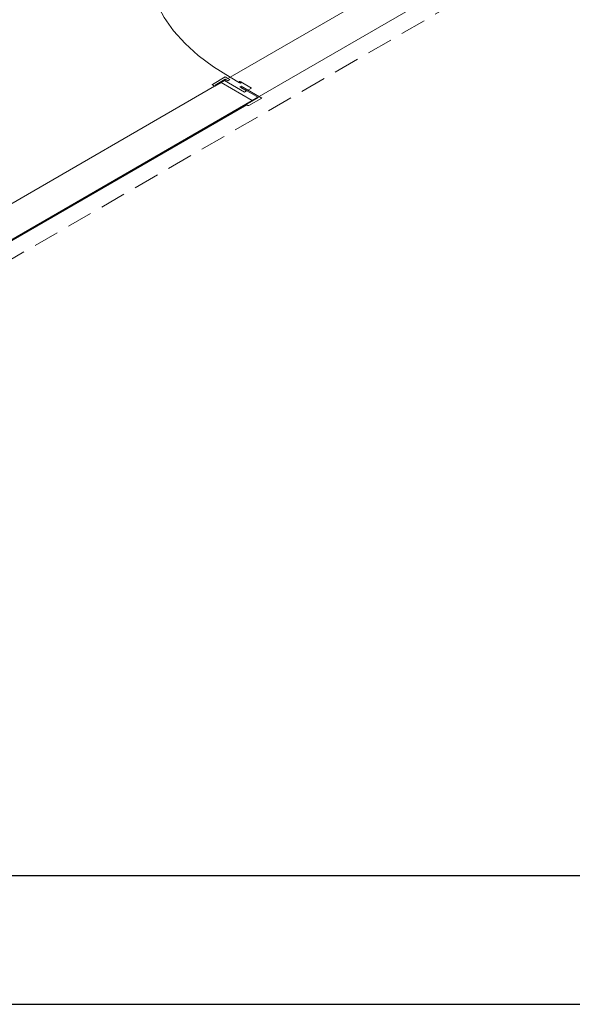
# Model space of a CAD drawing. Header units: millimetres. Extents: x 567 to 934, y -1 to 364.
# Tile 733 of 1056: x 737.54 to 741.85, y 121.15 to 128.81. Entities that reach past the tile are written whole.
import ezdxf

# ---------------------------------------------------------------- set-up
doc = ezdxf.new("R2010")
doc.units = ezdxf.units.MM
doc.header["$MEASUREMENT"] = 0
doc.linetypes.add('JIS_02_2.0', pattern=[0.3, 0.2, -0.1])
doc.layers.get('0').update_dxf_attribs({"lineweight": 18})
doc.layers.add('ARQ FINA', color=8, linetype='Continuous')
doc.layers.add('FOLHA_PADRÃO', color=7, linetype='Continuous')
doc.layers.add('DI-Área do detalhe', color=10, linetype='JIS_02_2.0', lineweight=0)

# ---------------------------------------------------------------- blocks, each defined once
blk = doc.blocks.new('A1EST. 1500')
at = {"layer": 'FOLHA_PADRÃO', "color": 1, "linetype": 'Continuous'}
blk.add_line((0, 0), (150.008, 0), dxfattribs=at)
at = {"layer": 'FOLHA_PADRÃO', "color": 6, "linetype": 'Continuous'}
blk.add_lwpolyline([(149, 58.4001), (149, 1), (1, 1), (1, 58.4001), (149, 58.4001)], dxfattribs=at)

msp = doc.modelspace()

# ---------------------------------------------------------------- linework, layer by layer
at = {"layer": 'ARQ FINA', "lineweight": 5}
for p, q in [((739.1802, 128.3612), (740.739, 129.2612)), ((740.9979, 129.1307), (739.4062, 128.2117)), ((739.0425, 128.3057), (739.1429, 128.3637)), ((739.1429, 128.3637), (739.1637, 128.3517)), ((739.0598, 128.2917), (735.1964, 126.0612)), ((739.0598, 128.2917), (739.0425, 128.3017)), ((739.0615, 128.2927), (739.0598, 128.2917)), ((739.1109, 128.3212), (739.0615, 128.2927)), ((739.0632, 128.3007), (739.0615, 128.2927)), ((739.1421, 128.3462), (739.0632, 128.3007)), ((739.1109, 128.3212), (739.136, 128.3357)), ((739.3534, 128.1812), (739.1109, 128.3212)), ((739.136, 128.3357), (739.1481, 128.3427)), ((739.2919, 128.2457), (739.136, 128.3357)), ((739.1481, 128.3427), (739.1421, 128.3462)), ((739.162, 128.3347), (739.1421, 128.3462)), ((739.1776, 128.3437), (739.162, 128.3347)), ((739.1637, 128.3517), (739.1802, 128.3612)), ((739.1776, 128.3437), (739.1637, 128.3517)), ((739.1802, 128.3612), (739.2538, 128.3187)), ((739.2538, 128.3187), (739.2474, 128.3224)), ((739.2538, 128.3187), (739.2651, 128.3252)), ((739.2576, 128.3209), (739.2538, 128.3187)), ((739.2647, 128.3167), (739.2576, 128.3209)), ((739.2578, 128.286), (739.2676, 128.2917)), ((739.2586, 128.3289), (739.2651, 128.3252)), ((739.2651, 128.3252), (739.2613, 128.323)), ((739.2613, 128.323), (739.2685, 128.3189)), ((739.2746, 128.2877), (739.264, 128.2816)), ((739.2685, 128.3189), (739.2647, 128.3167)), ((739.2651, 128.3252), (739.3473, 128.2777)), ((739.2676, 128.2917), (739.427, 128.1997)), ((739.3196, 128.2617), (739.2746, 128.2877)), ((739.4015, 128.203), (739.2578, 128.286)), ((739.264, 128.2816), (739.309, 128.2556)), ((739.309, 128.2556), (739.2919, 128.2457)), ((739.3473, 128.2777), (739.3196, 128.2617)), ((735.0953, 125.7228), (739.3023, 128.1517)), ((735.104, 125.7178), (739.3109, 128.1467)), ((739.3023, 128.1517), (739.304, 128.1527)), ((739.3196, 128.1417), (739.3023, 128.1517)), ((739.304, 128.1527), (739.3534, 128.1812)), ((739.304, 128.1527), (739.317, 128.1542)), ((739.317, 128.1542), (739.4015, 128.203)), ((739.427, 128.1997), (739.3265, 128.1417)), ((739.336, 128.1712), (739.3412, 128.1682)), ((739.3963, 128.206), (739.3534, 128.1812))]:
    msp.add_line(p, q, dxfattribs=at)
for points in [[(739.1802, 130.1612), (739.0502, 130.0794), (738.9331, 129.9913), (738.8298, 129.8976), (738.741, 129.7991), (738.6674, 129.6966), (738.6096, 129.5907), (738.568, 129.4822), (738.5429, 129.3722), (738.5345, 129.2612), (738.5429, 129.1503), (738.568, 129.0402), (738.6096, 128.9318), (738.6674, 128.8259), (738.741, 128.7233), (738.8298, 128.6248), (738.9331, 128.5312), (739.0502, 128.4431), (739.1802, 128.3612)], [(739.0425, 128.3057), (739.0422, 128.3055), (739.0419, 128.3054), (739.0417, 128.3051), (739.0415, 128.3049), (739.0413, 128.3047), (739.0412, 128.3045), (739.0411, 128.3042), (739.041, 128.304), (739.041, 128.3037), (739.041, 128.3035), (739.0411, 128.3032), (739.0412, 128.303), (739.0413, 128.3028), (739.0415, 128.3025), (739.0417, 128.3023), (739.0419, 128.3021), (739.0422, 128.3019), (739.0425, 128.3017)], [(739.2586, 128.3289), (739.2568, 128.3287), (739.255, 128.3284), (739.2533, 128.3278), (739.2517, 128.3272), (739.2504, 128.3264), (739.2493, 128.3255), (739.2484, 128.3245), (739.2477, 128.3235), (739.2474, 128.3224)], [(739.3196, 128.1417), (739.3202, 128.1414), (739.321, 128.1412), (739.3218, 128.141), (739.3226, 128.1409), (739.3235, 128.1409), (739.3243, 128.141), (739.3251, 128.1412), (739.3259, 128.1414), (739.3265, 128.1417)]]:
    msp.add_lwpolyline(points, dxfattribs=at)
at = {"layer": 'DI-Área do detalhe'}
msp.add_lwpolyline([(727.1027, 130.3374), (733.3468, 133.9424), (741.4719, 129.2514), (735.2278, 125.6464), (727.1027, 130.3374)], dxfattribs=at)

# ---------------------------------------------------------------- block references
msp.add_blockref('A1EST. 1500', (722.2572, 121.146))

doc.saveas('drawing.dxf')
